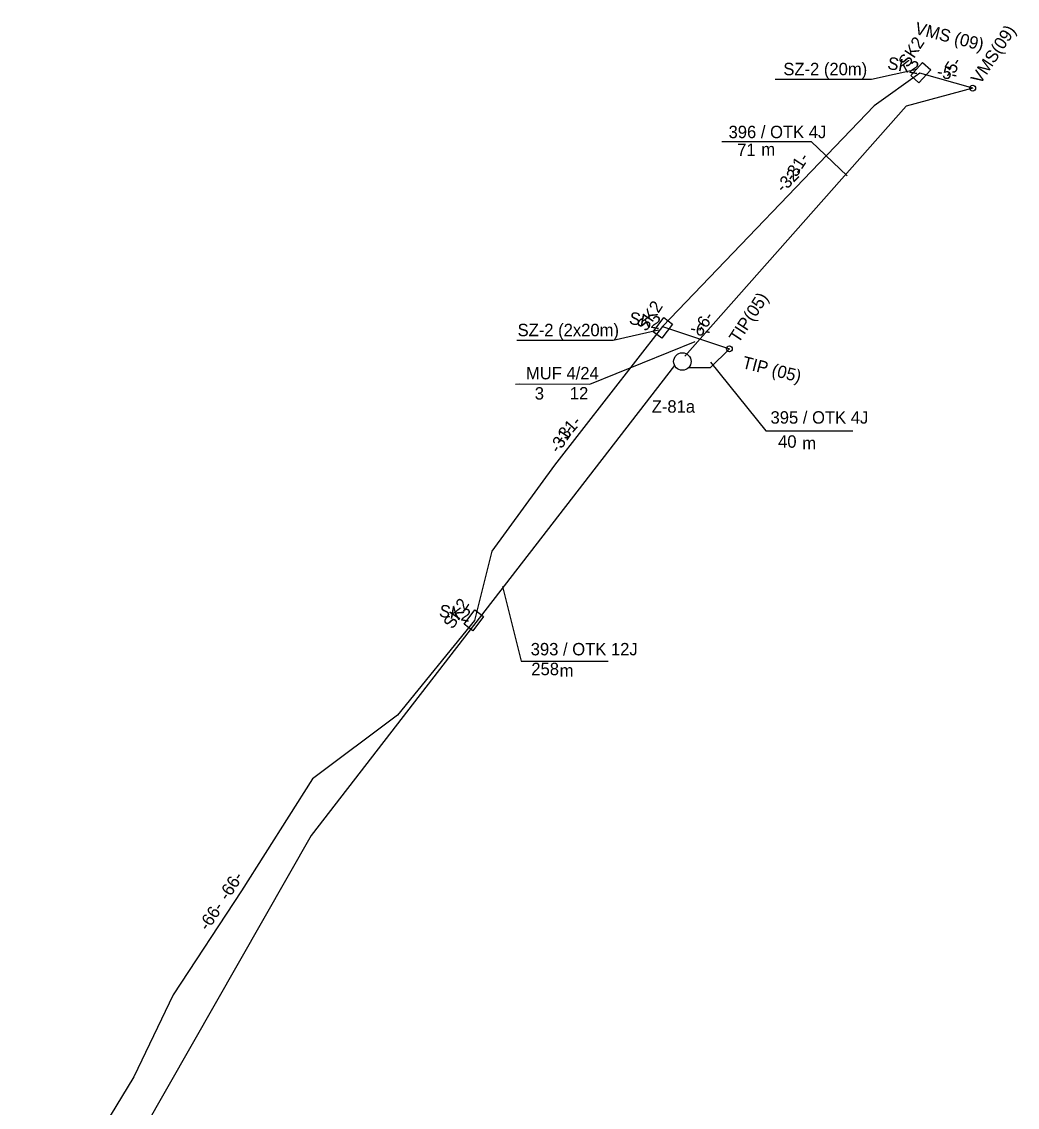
# Model space of a CAD drawing. Extents: x 6494530 to 6506885, y 5884901 to 5892312.
# Drawn here: x 6501614.9 to 6501701.1, y 5889365.5 to 5889459.6 of the extents above; entities that cross this region are included whole.
import ezdxf

# ---------------------------------------------------------------- set-up
doc = ezdxf.new("R2010")
doc.units = 0
for name, color, linetype in [('Gminne - nazwy', 7, 'Continuous'), ('kabel do tablicy infor parking', 7, 'Continuous'), ('kabel OTK do tablicy VMS', 7, 'Continuous'), ('kabel W KANALIZACJI ISTN', 7, 'Continuous'), ('Krajowe - nazwy', 7, 'Continuous'), ('NOWY OPIS ZŁĄCZA', 7, 'Continuous'), ('opis kabla tablica VMS_OTK', 7, 'Continuous'), ('opis kabla tablicy inf parking', 7, 'Continuous'), ('opis PS', 7, 'Continuous'), ('opis SZ-2', 7, 'Continuous'), ('Powiatowe - nazwy', 7, 'Continuous'), ('słup tablicy parkingowej', 7, 'Continuous'), ('Wewnętrzne ZDMiKP - nazwy', 7, 'Continuous'), ('WOJEWÓDZKIE', 7, 'Continuous')]:
    doc.layers.add(name, color=color, linetype=linetype)

msp = doc.modelspace()

# ---------------------------------------------------------------- linework, layer by layer
at = {"layer": 'kabel do tablicy infor parking'}
msp.add_lwpolyline([(6501676.178, 5889431.223), (6501674.5, 5889429.585), (6501672.687, 5889429.572)], dxfattribs=at)
at = {"layer": 'kabel OTK do tablicy VMS'}
for points in [[(6501697.262, 5889453.809), (6501691.483, 5889452.249), (6501672.319, 5889430.595)], [(6501671.425, 5889429.793), (6501639.935, 5889389.067), (6501623.314, 5889359.908), (6501619.178, 5889354.269), (6501635.427, 5889344.213), (6501625.435, 5889327.295), (6501634.746, 5889322.071), (6501632.304, 5889315.656), (6501630.402, 5889310.859), (6501620.965, 5889293.596), (6501617.416, 5889276.674), (6501614.86, 5889270.294)]]:
    msp.add_lwpolyline(points, dxfattribs=at)
at = {"layer": 'kabel W KANALIZACJI ISTN'}
msp.add_circle((6501672.105, 5889430.126), 0.757, dxfattribs=at)
at = {"layer": 'Krajowe - nazwy'}
msp.add_line((6501670.379, 5889433.151), (6501676.178, 5889431.223), dxfattribs=at)
msp.add_line((6501670.379, 5889433.151), (6501676.178, 5889431.223), dxfattribs=at)
for points in [[(6501697.262, 5889453.809), (6501692.69, 5889455.109), (6501688.723, 5889452.275), (6501670.379, 5889433.151), (6501661.034, 5889421.153), (6501655.581, 5889413.684), (6501654.093, 5889407.676), (6501647.435, 5889399.502), (6501640.054, 5889393.972), (6501633.905, 5889384.281), (6501627.997, 5889375.27), (6501624.568, 5889368.164), (6501616.131, 5889354.279), (6501621.376, 5889351.167)], [(6501697.262, 5889453.809), (6501692.69, 5889455.109), (6501688.723, 5889452.275), (6501670.379, 5889433.151), (6501661.034, 5889421.153), (6501655.581, 5889413.684), (6501654.093, 5889407.676), (6501647.435, 5889399.502), (6501640.054, 5889393.972), (6501633.905, 5889384.281), (6501627.997, 5889375.27), (6501624.568, 5889368.164), (6501616.131, 5889354.279), (6501621.019, 5889351.379)]]:
    msp.add_lwpolyline(points, dxfattribs=at)
at = {"layer": 'opis kabla tablica VMS_OTK'}
msp.add_lwpolyline([(6501675.521, 5889449.19), (6501683.268, 5889449.19), (6501686.372, 5889446.227)], dxfattribs=at)
at = {"layer": 'opis kabla tablicy inf parking'}
for points in [[(6501674.543, 5889430.077), (6501679.334, 5889424.116), (6501686.887, 5889424.116)], [(6501656.515, 5889410.626), (6501658.132, 5889404.16), (6501665.685, 5889404.16)]]:
    msp.add_lwpolyline(points, dxfattribs=at)
at = {"layer": 'opis PS'}
msp.add_lwpolyline([(6501657.65, 5889428.171), (6501657.995, 5889428.192), (6501657.995, 5889428.192), (6501657.995, 5889428.192), (6501664.098, 5889428.171), (6501673.198, 5889431.867)], dxfattribs=at)
at = {"layer": 'opis SZ-2'}
for points in [[(6501680.134, 5889454.58), (6501688.49, 5889454.58), (6501692.407, 5889455.469)], [(6501657.759, 5889431.972), (6501666.115, 5889431.972), (6501670.032, 5889432.861)]]:
    msp.add_lwpolyline(points, dxfattribs=at)
at = {"layer": 'Powiatowe - nazwy'}
msp.add_circle((6501697.262, 5889453.809), 0.25, dxfattribs=at)
at = {"layer": 'słup tablicy parkingowej'}
msp.add_circle((6501676.178, 5889431.223), 0.25, dxfattribs=at)
at = {"layer": 'Wewnętrzne ZDMiKP - nazwy'}
for points in [[(6501692.92, 5889456.044), (6501693.632, 5889455.41), (6501692.605, 5889454.259), (6501691.894, 5889454.894)], [(6501692.92, 5889456.044), (6501693.632, 5889455.41), (6501692.605, 5889454.259), (6501691.894, 5889454.894)], [(6501670.486, 5889433.943), (6501671.248, 5889433.371), (6501670.323, 5889432.137), (6501669.56, 5889432.71)], [(6501670.486, 5889433.943), (6501671.248, 5889433.371), (6501670.323, 5889432.137), (6501669.56, 5889432.71)], [(6501654.111, 5889408.61), (6501654.874, 5889408.037), (6501653.948, 5889406.804), (6501653.186, 5889407.376)], [(6501654.111, 5889408.61), (6501654.874, 5889408.037), (6501653.948, 5889406.804), (6501653.186, 5889407.376)]]:
    msp.add_lwpolyline(points, close=True, dxfattribs=at)
for centre in [(6501697.262, 5889453.809), (6501676.178, 5889431.223)]:
    msp.add_circle(centre, 0.25, dxfattribs=at)

# ---------------------------------------------------------------- texts
at = {"layer": 'Gminne - nazwy'}
for s, rotation, p in [('VMS (09)', 345.75245, (6501692.175, 5889458.525)), ('VMS(09)', 56.6107, (6501697.922, 5889454.079)), ('SK2', 56.6107, (6501691.637, 5889455.525)), ('SK2', 349.9189, (6501689.813, 5889455.484)), ('SK2', 56.6107, (6501668.965, 5889432.659)), ('TIP(05)', 56.6107, (6501676.968, 5889431.651)), ('SK2', 349.9189, (6501667.432, 5889433.393)), ('TIP (05)', 345.75245, (6501677.212, 5889429.573)), ('SK2', 349.9189, (6501650.966, 5889408.044)), ('SK2', 56.6107, (6501652.2, 5889406.878))]:
    msp.add_text(s, height=1.0752, rotation=rotation, dxfattribs=at).set_placement(p)
at = {"layer": 'NOWY OPIS ZŁĄCZA'}
msp.add_text('Z-81a', height=1.075, dxfattribs=at).set_placement((6501669.448, 5889425.696))
at = {"layer": 'opis kabla tablica VMS_OTK'}
for s, p in [('396 / OTK 4J', (6501676.105, 5889449.478)), ('71', (6501676.848, 5889447.925)), ('m', (6501678.942, 5889447.975)), ('395 / OTK 4J', (6501679.742, 5889424.745)), ('40', (6501680.397, 5889422.658)), ('m', (6501682.491, 5889422.523)), ('393 / OTK 12J', (6501658.963, 5889404.67)), ('258', (6501659.016, 5889402.952)), ('m', (6501661.472, 5889402.817))]:
    msp.add_text(s, height=1.075, dxfattribs=at).set_placement(p)
at = {"layer": 'opis PS'}
for s, p in [('MUF 4/24', (6501658.549, 5889428.581)), ('3', (6501659.316, 5889426.829)), ('12', (6501662.354, 5889426.841))]:
    msp.add_text(s, height=1.075, dxfattribs=at).set_placement(p)
at = {"layer": 'opis SZ-2'}
for s, p in [('SZ-2 (20m)', (6501680.85, 5889454.93)), ('SZ-2 (2x20m)', (6501657.824, 5889432.321))]:
    msp.add_text(s, height=1.075, dxfattribs=at).set_placement(p)
at = {"layer": 'WOJEWÓDZKIE'}
for s, rotation, p in [('-5-', 56.6107, (6501695.384, 5889454.593)), ('-5-', 349.9189, (6501694.098, 5889454.764)), ('-31-', 56.6107, (6501681.724, 5889445.647)), ('-32-', 45.50637, (6501680.85, 5889444.687)), ('-6-', 56.6107, (6501673.912, 5889432.542)), ('-6-', 349.9189, (6501672.729, 5889432.54)), ('-31-', 48.66155, (6501661.723, 5889422.933)), ('-31-', 56.6107, (6501661.376, 5889422.114)), ('-66-', 57.31204, (6501632.726, 5889383.346)), ('-66-', 56.6107, (6501630.99, 5889380.73))]:
    msp.add_text(s, height=1.0752, rotation=rotation, dxfattribs=at).set_placement(p)

doc.saveas('drawing.dxf')
